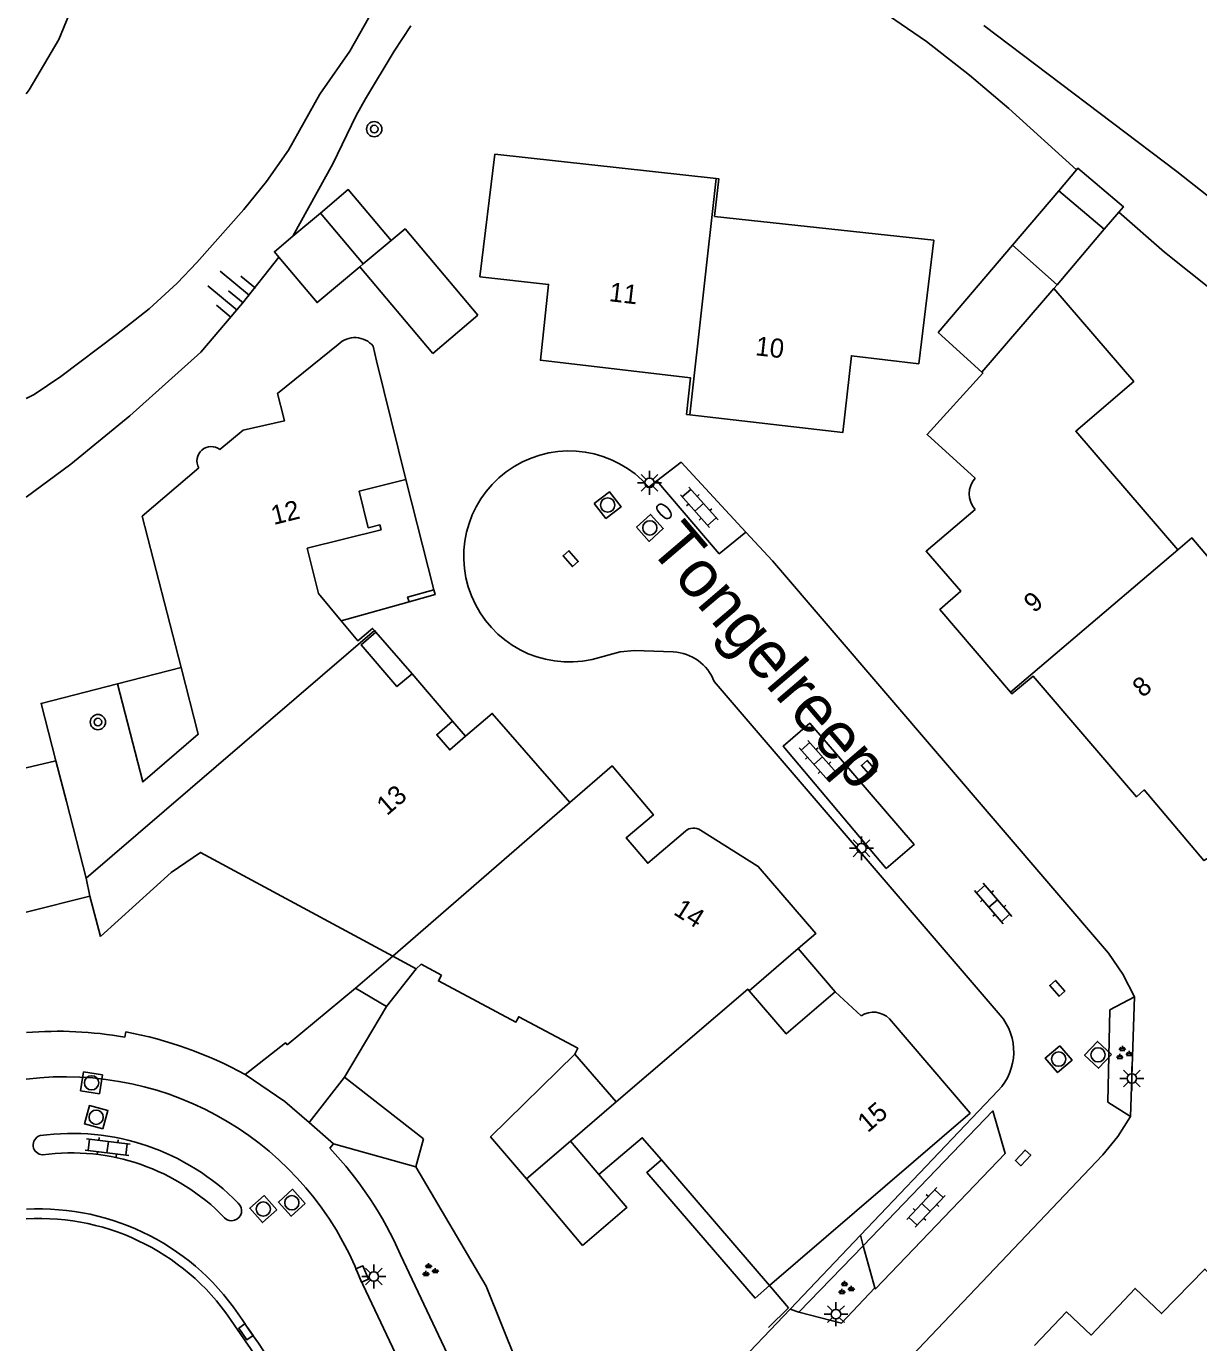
# Model space of a CAD drawing. Extents: x 131000 to 133013, y 393000 to 396501.
# Drawn here: x 131000 to 131061.5, y 395399.8 to 395468.8 of the extents above; entities that cross this region are included whole.
import ezdxf

# ---------------------------------------------------------------- set-up
doc = ezdxf.new("R2010")
doc.units = 0
for name, color, linetype in [('gg-afsc-erfafscheiding', 7, 'Continuous'), ('gg-afsc-muur', 7, 'Continuous'), ('gg-anno-huisnummerreeks BGT', 7, 'Continuous'), ('gg-anno-openbare ruimte label', 7, 'Continuous'), ('gg-bbg-bijgebouw', 7, 'Continuous'), ('gg-bbg-gedigitaliseerde bebouwing', 7, 'Continuous'), ('gg-bbg-gedigitaliseerde bijgebouw', 7, 'Continuous'), ('gg-bbg-hoofdgebouw', 7, 'Continuous'), ('gg-bbg-luifel en loopbrug', 7, 'Continuous'), ('gg-bbg-tussenscheiding', 7, 'Continuous'), ('gg-knt-BGT kruinlijn', 7, 'Continuous'), ('gg-knt-verharding', 7, 'Continuous'), ('gg-knt-verharding nz', 7, 'Continuous'), ('gg-kntw-beschoeiing', 7, 'Continuous'), ('gt-grn-vlakafsluiter', 7, 'Continuous'), ('gt-symb-boom', 7, 'Continuous'), ('gt-symb-brandkraan', 7, 'Continuous'), ('gt-symb-groenvak', 7, 'Continuous'), ('gt-symb-klinker verharding', 7, 'Continuous'), ('gt-symb-kolk', 7, 'Continuous'), ('gt-symb-lichtmast', 7, 'Continuous'), ('gt-symb-rioolschacht', 7, 'Continuous'), ('gt-symb-talud symbool', 7, 'Continuous')]:
    doc.layers.add(name, color=color, linetype=linetype)

# ---------------------------------------------------------------- blocks, each defined once
blk = doc.blocks.new('gt0-BOOM')
at = {"layer": 'gt-symb-boom'}
for radius in [0.4, 0.2]:
    blk.add_circle((0, 0), radius, dxfattribs=at)
blk = doc.blocks.new('gt0-LMAST')
at = {"layer": 'gt-symb-lichtmast'}
for p, q in [((-0.182, 0.173), (-0.447, 0.438)), ((-0.005, 0.246), (-0.005, 0.621)), ((0.172, 0.173), (0.437, 0.438)), ((-0.255, -0.004), (-0.63, -0.004)), ((-0.182, -0.181), (-0.447, -0.446)), ((-0.005, -0.254), (-0.005, -0.629)), ((0.437, -0.446), (0.172, -0.181)), ((0.245, -0.004), (0.62, -0.004))]:
    blk.add_line(p, q, dxfattribs=at)
blk.add_circle((-0.005, -0.004), 0.25, dxfattribs=at)
blk = doc.blocks.new('gt0-GRVAK')
at = {"layer": 'gt-symb-groenvak'}
for p, q in [((-0.11, 0.189), (-0.228, 0.24)), ((-0.182, 0.153), (0.088, 0.153)), ((-0.091, 0.211), (-0.156, 0.322)), ((-0.047, 0.214), (-0.047, 0.393)), ((-0.004, 0.211), (0.061, 0.322)), ((0.015, 0.189), (0.133, 0.24)), ((0.262, -0.052), (0.197, 0.059)), ((0.305, -0.049), (0.305, 0.13)), ((0.349, -0.052), (0.414, 0.059)), ((-0.245, -0.228), (-0.363, -0.177)), ((-0.318, -0.264), (-0.047, -0.264)), ((-0.226, -0.206), (-0.291, -0.095)), ((-0.183, -0.203), (-0.183, -0.024)), ((-0.139, -0.206), (-0.074, -0.095)), ((-0.12, -0.228), (-0.002, -0.177)), ((0.243, -0.074), (0.125, -0.023)), ((0.17, -0.11), (0.441, -0.11)), ((0.368, -0.074), (0.486, -0.023))]:
    blk.add_line(p, q, dxfattribs=at)
blk = doc.blocks.new('gt0-RS')
at = {"layer": 'gt-symb-rioolschacht'}
blk.add_lwpolyline([(-0.5, -0.5), (0.5, -0.5), (0.5, 0.5), (-0.5, 0.5)], close=True, dxfattribs=at)
blk.add_circle((0, 0), 0.375, dxfattribs=at)
blk = doc.blocks.new('gt0-KOLK')
at = {"layer": 'gt-symb-kolk'}
blk.add_lwpolyline([(0, 0), (0.375, 0), (0.375, 0.4), (-0.375, 0.4), (-0.375, 0), (0, 0)], dxfattribs=at)
blk = doc.blocks.new('gt0-KL1')
at = {"layer": 'gt-symb-klinker verharding'}
for p, q in [((-1.15, 0.3), (1.15, 0.3)), ((-1, -0.3), (-1, 0.3)), ((-0.5, 0.3), (-0.5, 0.45)), ((0, -0.3), (0, 0.3)), ((0.5, 0.3), (0.5, 0.45)), ((1, -0.3), (1, 0.3)), ((-1.15, -0.3), (1.15, -0.3)), ((-0.5, -0.45), (-0.5, -0.3)), ((0.5, -0.45), (0.5, -0.3))]:
    blk.add_line(p, q, dxfattribs=at)
blk = doc.blocks.new('gt0-BR')
at = {"layer": 'gt-symb-brandkraan'}
for centre, radius, start, end in [((-0.244, 0), 0.206, 107.56694, 252.43307), ((0.599, -2.664), 3, 106.89205, 107.56694), ((0, -0.691), 0.938, 73.10799, 106.89205), ((-0.599, -2.664), 3, 72.43309, 73.10799), ((0.244, 0), 0.206, 287.56695, 72.43309), ((0.599, 2.664), 3, 252.43307, 253.10797), ((0, 0.691), 0.938, 253.10797, 286.89206), ((-0.599, 2.664), 3, 286.89206, 287.56695)]:
    blk.add_arc(centre, radius, start, end, dxfattribs=at)
blk = doc.blocks.new('gt0-TALUD_1')
at = {"layer": 'gt-symb-talud symbool'}
for p, q in [((-1, -1), (-1, 0)), ((-0.5, -2), (-0.5, 0)), ((0, -1), (0, 0)), ((0.5, -2), (0.5, 0)), ((1, -1), (1, 0))]:
    blk.add_line(p, q, dxfattribs=at)

msp = doc.modelspace()

# ---------------------------------------------------------------- linework, layer by layer
at = {"layer": 'gg-afsc-erfafscheiding'}
msp.add_lwpolyline([(131027.422, 395394.657), (131027.312, 395394.808), (131024.123, 395402.728), (131020.432, 395408.991)], dxfattribs=at)
at = {"layer": 'gg-afsc-muur'}
for p, q in [((131005.214, 395416.069), (131005.163, 395415.788)), ((131038.997, 395402.753), (131039.988, 395401.595)), ((131039.988, 395401.595), (131038.943, 395400.55))]:
    msp.add_line(p, q, dxfattribs=at)
msp.add_lwpolyline([(131021.385, 395439.274), (131020.006, 395438.889), (131020.079, 395438.629)], dxfattribs=at)
msp.add_arc((131001.273, 395395.117), 21.32, 61.38788, 79.34617, dxfattribs=at)
at = {"layer": 'gg-bbg-bijgebouw'}
for p, q in [((131021.323, 395451.66), (131023.694, 395453.687)), ((131050.129, 395450.695), (131047.847, 395452.763)), ((131000, 395422.357), (131003.33, 395423.198))]:
    msp.add_line(p, q, dxfattribs=at)
for points in [[(131011.482, 395413.833), (131013.594, 395415.498), (131013.686, 395415.382)], [(131014.839, 395411.304), (131013.567, 395412.42), (131011.482, 395413.833)], [(131030.04, 395408.579), (131031.513, 395406.858), (131029.175, 395404.853)]]:
    msp.add_lwpolyline(points, dxfattribs=at)
at = {"layer": 'gg-bbg-gedigitaliseerde bebouwing'}
for p, q in [((131018.381, 395451.277), (131018.2, 395452.054)), ((131019.23, 395420.04), (131020.46, 395419.371)), ((131030.94, 395412.39), (131028.78, 395414.9)), ((131028.544, 395410.326), (131030.94, 395412.39))]:
    msp.add_line(p, q, dxfattribs=at)
for points in [[(131036.189, 395460.855), (131024.59, 395462.12), (131023.794, 395455.699)], [(131046.837, 395451.13), (131047.61, 395457.61), (131036.11, 395458.86), (131036.33, 395460.84), (131036.189, 395460.855)], [(131053.911, 395455.077), (131058.105, 395450.207), (131055.064, 395447.589), (131060.419, 395441.369)], [(131016.367, 395452.147), (131013.187, 395449.57), (131013.339, 395448.963)], [(131010.16, 395446.63), (131011.37, 395447.65), (131013.55, 395448.14), (131013.339, 395448.963)], [(131008.118, 395435.198), (131006.08, 395443.13), (131009.05, 395445.66)], [(131071.079, 395430.267), (131061.153, 395441.993), (131060.419, 395441.369)], [(131004.792, 395434.341), (131006.12, 395429.19), (131009.02, 395431.69), (131008.118, 395435.198)], [(131001.55, 395430.3), (131000.775, 395433.305), (131004.792, 395434.341)], [(131019.23, 395420.04), (131009.14, 395425.49), (131007.599, 395424.43), (131003.9, 395421.065)], [(131020.46, 395419.371), (131020.72, 395419.62), (131021.79, 395419.05)], [(131028.78, 395414.9), (131028.94, 395415.21), (131025.84, 395416.86), (131025.69, 395416.58), (131021.62, 395418.74), (131021.79, 395419.05)]]:
    msp.add_lwpolyline(points, dxfattribs=at)
for centre, radius, start, end in [((131017.24, 395451.246), 1.255, 40.09989, 134.09112), ((131009.701, 395446.035), 0.751, 52.36454, 209.93418)]:
    msp.add_arc(centre, radius, start, end, dxfattribs=at)
at = {"layer": 'gg-bbg-gedigitaliseerde bijgebouw'}
for p, q in [((131051.74, 395457.35), (131054.169, 395460.212)), ((131054.169, 395460.212), (131056.555, 395458.186)), ((131015.429, 395459.04), (131013.982, 395457.824)), ((131017.674, 395456.366), (131015.429, 395459.04)), ((131056.555, 395458.186), (131054.08, 395455.27)), ((131017.674, 395456.366), (131019.139, 395457.597)), ((131051.74, 395457.35), (131047.847, 395452.763)), ((131021.323, 395451.66), (131017.5, 395456.22)), ((131053.911, 395455.077), (131054.08, 395455.27)), ((131000, 395429.919), (131001.55, 395430.3)), ((131013.686, 395415.382), (131017.27, 395418.37)), ((131017.27, 395418.37), (131018.89, 395417.4)), ((131018.89, 395417.4), (131016.7, 395413.69)), ((131014.839, 395411.304), (131016.7, 395413.69)), ((131026.25, 395408.35), (131028.544, 395410.326)), ((131029.175, 395404.853), (131026.25, 395408.35))]:
    msp.add_line(p, q, dxfattribs=at)
for points in [[(131019.139, 395457.597), (131019.87, 395458.21), (131023.694, 395453.687)], [(131013.982, 395457.824), (131013.013, 395457.011), (131013.25, 395456.729)], [(131013.25, 395456.729), (131015.258, 395454.338), (131017.5, 395456.22)]]:
    msp.add_lwpolyline(points, dxfattribs=at)
at = {"layer": 'gg-bbg-hoofdgebouw'}
for p, q in [((131018.381, 395451.277), (131019.92, 395445.054)), ((131018.346, 395437.04), (131018.262, 395437.138)), ((131022.369, 395432.38), (131020.243, 395434.865)), ((131003.33, 395423.198), (131003.9, 395421.065)), ((131040.494, 395420.437), (131037.925, 395418.225)), ((131042.445, 395418.171), (131043.805, 395416.917)), ((131038.997, 395402.753), (131033.321, 395409.347))]:
    msp.add_line(p, q, dxfattribs=at)
for points in [[(131034.809, 395448.451), (131034.646, 395448.47), (131034.852, 395450.387), (131026.976, 395451.313), (131027.406, 395455.292), (131023.794, 395455.699)], [(131046.837, 395451.13), (131043.287, 395451.551), (131042.845, 395447.528), (131034.809, 395448.451)], [(131050.129, 395450.695), (131050.189, 395450.641), (131047.262, 395447.41), (131049.784, 395445.125)], [(131019.92, 395445.054), (131017.461, 395444.439), (131017.94, 395442.522), (131018.551, 395442.673), (131018.616, 395442.411), (131014.74, 395441.451), (131015.329, 395439.073), (131016.52, 395437.635)], [(131049.785, 395443.487), (131047.205, 395441.288), (131049.031, 395439.188), (131047.936, 395438.239), (131051.631, 395433.903)], [(131016.52, 395437.635), (131017.394, 395436.581), (131018.17, 395437.245), (131018.262, 395437.138)], [(131020.243, 395434.865), (131019.445, 395434.186), (131017.576, 395436.381), (131018.346, 395437.04)], [(131071.079, 395430.267), (131061.789, 395425.055), (131058.653, 395428.764), (131058.248, 395428.404), (131052.819, 395434.738), (131051.714, 395433.806), (131051.631, 395433.903)], [(131028.514, 395428.114), (131024.447, 395432.784), (131023.05, 395431.584)], [(131023.05, 395431.584), (131022.217, 395430.869), (131021.533, 395431.665), (131022.369, 395432.38)], [(131034.578, 395426.607), (131032.606, 395424.921), (131031.48, 395426.255), (131032.901, 395427.454), (131030.731, 395430.026), (131028.514, 395428.114)], [(131035.373, 395426.662), (131038.405, 395424.748), (131041.426, 395421.239), (131040.494, 395420.437)], [(131037.925, 395418.225), (131039.876, 395415.959), (131042.445, 395418.171)], [(131038.997, 395402.753), (131049.52, 395411.809), (131045.292, 395416.755)], [(131033.321, 395409.347), (131032.317, 395410.513), (131030.04, 395408.579)], [(131069.426, 395396.387), (131061.835, 395403.621), (131059.558, 395401.281), (131058.177, 395402.604), (131055.877, 395400.157), (131054.572, 395401.369), (131052.901, 395399.613)]]:
    msp.add_lwpolyline(points, dxfattribs=at)
for centre, radius, start, end in [((131050.713, 395444.307), 1.238, 138.63185, 221.43811), ((131035.013, 395426.089), 0.677, 57.87597, 130.03914), ((131044.446, 395415.898), 1.204, 45.36647, 122.19849)]:
    msp.add_arc(centre, radius, start, end, dxfattribs=at)
at = {"layer": 'gg-bbg-luifel en loopbrug'}
for p, q in [((131054.169, 395460.212), (131055.1, 395461.309)), ((131057.32, 395459.088), (131056.555, 395458.186)), ((131019.92, 395445.054), (131021.385, 395439.274)), ((131020.243, 395434.865), (131018.346, 395437.04)), ((131004.792, 395434.341), (131008.118, 395435.198)), ((131022.369, 395432.38), (131023.05, 395431.584)), ((131017.27, 395418.37), (131019.23, 395420.04)), ((131042.445, 395418.171), (131040.494, 395420.437)), ((131018.89, 395417.4), (131020.46, 395419.371)), ((131020.837, 395410.456), (131016.7, 395413.69)), ((131016.111, 395410.187), (131014.839, 395411.304)), ((131020.432, 395408.991), (131020.837, 395410.456)), ((131020.432, 395408.991), (131016.111, 395410.187))]:
    msp.add_line(p, q, dxfattribs=at)
for points in [[(131055.1, 395461.309), (131055.173, 395461.395), (131057.559, 395459.369), (131057.32, 395459.088)], [(131015.429, 395459.04), (131016.894, 395460.27), (131019.139, 395457.597)], [(131020.079, 395438.629), (131017.582, 395437.932), (131016.52, 395437.635)], [(131020.079, 395438.629), (131021.458, 395439.014), (131021.385, 395439.274)], [(131026.25, 395408.35), (131024.361, 395410.558), (131028.78, 395414.9)], [(131038.997, 395402.753), (131038.239, 395402.101), (131032.563, 395408.694), (131033.321, 395409.347)]]:
    msp.add_lwpolyline(points, dxfattribs=at)
at = {"layer": 'gg-bbg-tussenscheiding'}
for p, q in [((131036.189, 395460.855), (131034.809, 395448.451)), ((131054.08, 395455.27), (131051.74, 395457.35)), ((131017.5, 395456.22), (131017.674, 395456.366)), ((131053.911, 395455.077), (131050.129, 395450.695)), ((131051.631, 395433.903), (131060.419, 395441.369)), ((131018.262, 395437.138), (131003.14, 395424.14)), ((131028.514, 395428.114), (131019.23, 395420.04)), ((131003.14, 395424.14), (131003.33, 395423.198)), ((131030.04, 395408.579), (131028.544, 395410.326))]:
    msp.add_line(p, q, dxfattribs=at)
for points in [[(131001.55, 395430.3), (131002.101, 395428.163), (131003.14, 395424.14)], [(131037.925, 395418.225), (131037.849, 395418.314), (131030.94, 395412.39)]]:
    msp.add_lwpolyline(points, dxfattribs=at)
at = {"layer": 'gg-knt-BGT kruinlijn'}
for points in [[(131043.966, 395470.301), (131047.234, 395468.04), (131049.489, 395466.275), (131051.555, 395464.522), (131055.1, 395461.309)], [(131013.982, 395457.824), (131016.082, 395461.63), (131017.304, 395464.16), (131017.788, 395465.035), (131019.298, 395467.529), (131020.168, 395468.869)], [(131057.32, 395459.088), (131059.726, 395456.984), (131062.312, 395454.93)], [(131000, 395444.129), (131002.336, 395445.86), (131005.422, 395448.402), (131009.16, 395451.73), (131011.35, 395454.312), (131013.25, 395456.729)]]:
    msp.add_lwpolyline(points, dxfattribs=at)
at = {"layer": 'gg-knt-verharding'}
for p, q in [((131033.081, 395444.979), (131032.661, 395444.658)), ((131036.096, 395434.456), (131051.096, 395416.95)), ((131043.763, 395405.396), (131050.992, 395412.986)), ((131016.111, 395410.187), (131015.921, 395409.97)), ((131043.763, 395405.396), (131040.069, 395401.518)), ((131043.913, 395404.843), (131040.533, 395401.359)), ((131044.516, 395402.634), (131043.913, 395404.843)), ((131023.497, 395390.459), (131017.502, 395403.139)), ((131040.069, 395401.518), (131029.777, 395390.712))]:
    msp.add_line(p, q, dxfattribs=at)
for points in [[(131037.753, 395442.297), (131034.365, 395445.961), (131033.081, 395444.979)], [(131058.148, 395417.91), (131057.53, 395419.098), (131056.772, 395420.202), (131039.146, 395440.79), (131037.753, 395442.297)], [(131029.68, 395435.61), (131031.156, 395436.016), (131031.909, 395436.087), (131033.947, 395436.004)], [(131057.933, 395411.636), (131056.746, 395412.385), (131056.856, 395417.22), (131058.148, 395417.91)], [(131057.933, 395411.636), (131057.273, 395410.58), (131056.479, 395409.621), (131031.101, 395382.9)], [(131026.051, 395393.937), (131024.86, 395393.311), (131019.639, 395404.362)], [(131040.533, 395401.359), (131042.779, 395400.788), (131044.516, 395402.634)]]:
    msp.add_lwpolyline(points, dxfattribs=at)
for centre, radius, start, end in [((131028.49, 395441.017), 5.537, 41.11414, 282.41537), ((131033.837, 395433.586), 2.42, 21.06538, 87.40156), ((131048.851, 395415.026), 2.957, 316.38726, 40.60699), ((131001.681, 395396.448), 19.651, 79.79298, 94.90625), ((131002.04, 395397.12), 16.592, 21.27093, 97.06284), ((131000.875, 395410.133), 0.517, 107.5585, 268.01744), ((131002.393, 395398.512), 12.229, 44.51687, 97.86739), ((131002.362, 395398.529), 11.19, 44.11368, 97.73111), ((131001.674, 395396.488), 19.615, 23.66748, 43.4198), ((131010.773, 395406.685), 0.526, 224.25583, 49.67809), ((131000.686, 395394.141), 12.637, 32.4276, 93.10962), ((131000.679, 395394.127), 12.15, 32.41028, 93.20509), ((130914.617, 395333.139), 117.617, 27.52739, 35.0226), ((130915.961, 395333.955), 116.547, 27.46789, 35.06773)]:
    msp.add_arc(centre, radius, start, end, dxfattribs=at)
at = {"layer": 'gg-knt-verharding nz'}
msp.add_line((131043.763, 395405.396), (131043.913, 395404.843), dxfattribs=at)
for points in [[(131037.753, 395442.297), (131036.356, 395441.163), (131033.081, 395444.979)], [(131045.108, 395424.638), (131039.715, 395431.067), (131041.109, 395432.262), (131046.585, 395425.904), (131045.108, 395424.638)], [(131043.913, 395404.843), (131050.71, 395411.924), (131051.365, 395409.69), (131044.562, 395402.578), (131044.516, 395402.634)]]:
    msp.add_lwpolyline(points, dxfattribs=at)
at = {"layer": 'gg-kntw-beschoeiing'}
for p, q in [((131000, 395465.296), (131000.151, 395465.497)), ((131000, 395449.315), (131000.404, 395449.521))]:
    msp.add_line(p, q, dxfattribs=at)
for points in [[(131000.151, 395465.497), (131001.713, 395468.148), (131002.753, 395470.712), (131003.308, 395472.862), (131003.667, 395474.962), (131003.689, 395476.896), (131003.634, 395480.32), (131002.826, 395483.996), (131002.271, 395485.975), (131000.898, 395489)], [(131000.404, 395449.521), (131001.812, 395450.463), (131004.738, 395452.665), (131006.442, 395454.006), (131007.909, 395455.366), (131008.938, 395456.436), (131011.414, 395459.23), (131012.602, 395460.696), (131013.756, 395462.332), (131015.395, 395465.28), (131016.979, 395467.526), (131018.246, 395469.796)], [(131050.244, 395468.878), (131060.368, 395461.213), (131063.506, 395458.729), (131065.667, 395456.812), (131067.094, 395455.413), (131069.17, 395453.244), (131073.858, 395448.207), (131075.871, 395445.984), (131078.812, 395442.538), (131080.69, 395440.197), (131082.192, 395438.251), (131084.915, 395434.53), (131088.538, 395429.31), (131090.331, 395426.902), (131091.331, 395425.702)]]:
    msp.add_lwpolyline(points, dxfattribs=at)
at = {"layer": 'gt-grn-vlakafsluiter'}
for p, q in [((131058.148, 395417.91), (131057.933, 395411.636)), ((131040.533, 395401.359), (131040.069, 395401.518))]:
    msp.add_line(p, q, dxfattribs=at)

# ---------------------------------------------------------------- block references
at = {"layer": 'gt-symb-boom'}
for p in [(131018.254, 395463.442), (131003.757, 395432.324)]:
    msp.add_blockref('gt0-BOOM', p, dxfattribs=at)
at = {"layer": 'gt-symb-brandkraan', "rotation": -45.567266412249}
msp.add_blockref('gt0-BR', (131033.461, 395443.388), dxfattribs=at)
at = {"layer": 'gt-symb-groenvak'}
for p in [(131057.556, 395414.942), (131021.152, 395403.546), (131042.977, 395402.606)]:
    msp.add_blockref('gt0-GRVAK', p, dxfattribs=at)
at = {"layer": 'gt-symb-klinker verharding'}
for p, rotation in [((131035.305, 395443.594), -48.24275297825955), ((131041.543, 395430.308), -48.242752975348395), ((131050.728, 395422.805), -49.460848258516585), ((131004.268, 395410.012), -7.0681400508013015), ((131047.205, 395406.854), 46.58101077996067)]:
    msp.add_blockref('gt0-KL1', p, dxfattribs=dict(at, rotation=rotation))
at = {"layer": 'gt-symb-kolk'}
for p, rotation in [((131028.409, 395440.773), -49.13759358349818), ((131044.06, 395429.769), -49.460848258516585), ((131053.939, 395418.224), -49.21843280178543), ((131052.44, 395409.32), 46.70135460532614), ((131017.439, 395403.284), -66.97450799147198), ((131011.685, 395400.44), 124.81835448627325)]:
    msp.add_blockref('gt0-KOLK', p, dxfattribs=dict(at, rotation=rotation))
at = {"layer": 'gt-symb-lichtmast'}
for p in [(131032.701, 395444.885), (131043.822, 395425.708), (131058.01, 395413.627), (131018.239, 395403.232), (131042.485, 395401.257)]:
    msp.add_blockref('gt0-LMAST', p, dxfattribs=at)
at = {"layer": 'gt-symb-rioolschacht'}
for p, rotation in [((131030.503, 395443.715), -52.2707301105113), ((131032.715, 395442.517), -48.0000087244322), ((131054.166, 395414.639), -139.46084825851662), ((131056.233, 395414.863), 136.82408983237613), ((131003.422, 395413.395), 80.90519502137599), ((131003.664, 395411.589), 74.86552497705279), ((131013.931, 395407.1), 131.75724702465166), ((131012.431, 395406.77), 131.19131162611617)]:
    msp.add_blockref('gt0-RS', p, dxfattribs=dict(at, rotation=rotation))
at = {"layer": 'gt-symb-talud symbool', "xscale": 0.9997119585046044, "yscale": 0.9997119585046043, "rotation": -129.80557109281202}
msp.add_blockref('gt0-TALUD_1', (131011.384, 395454.325), dxfattribs=at)

# ---------------------------------------------------------------- texts
at = {"layer": 'gg-anno-huisnummerreeks BGT'}
for s, rotation, p in [('11', 353.3, (131030.542, 395454.418)), ('10', 353.5, (131038.219, 395451.581)), ('12', 14, (131012.98, 395442.665)), ('9', 40.5, (131052.871, 395438.017)), ('8', 40.6, (131058.573, 395433.575)), ('13', 40.7, (131018.918, 395427.379)), ('14', 327.7, (131033.9, 395422.27)), ('15', 40.5, (131044.144, 395410.745))]:
    msp.add_text(s, height=1, rotation=rotation, dxfattribs=at).set_placement(p)
at = {"layer": 'gg-anno-openbare ruimte label'}
msp.add_text('Tongelreep', height=2.5, rotation=310.5, dxfattribs=at).set_placement((131032.592, 395441.48))

doc.saveas('drawing.dxf')
